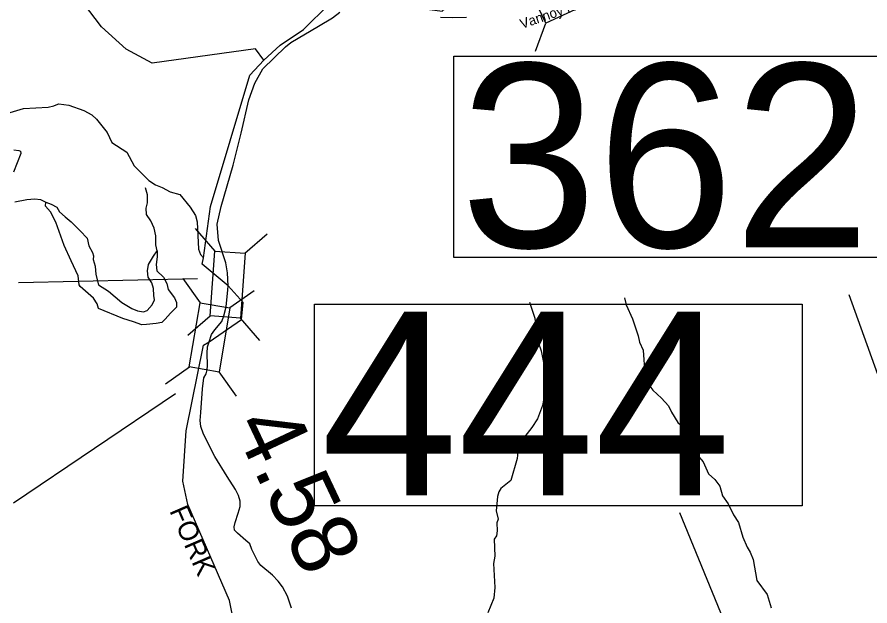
# Model space of a CAD drawing. Extents: x 1248089 to 1457196, y 820910 to 988753.
# Drawn here: x 1329221 to 1335721, y 944187 to 948680 of the extents above; entities that cross this region are included whole.
import ezdxf

# ---------------------------------------------------------------- set-up
doc = ezdxf.new("R2010")
doc.units = 0
for name, color, linetype in [('Exist Hydrographic Creek Single Shore', 7, 'Continuous'), ('Exist Hydrographic Misc Water Feature', 7, 'Continuous'), ('Exist Road Non-System Type 51', 7, 'Continuous'), ('Exist Road Secondary Structure Standard Bridge CELL', 7, 'Continuous'), ('Exist Road Secondary Structure Standard Bridge Number Label', 7, 'Continuous'), ('Exist Road Secondary Type 41 Attributed', 7, 'Continuous'), ('Exist Road Secondary Type 51 Label', 7, 'Continuous'), ('Prop GRAU CAT1 Cell', 7, 'Continuous'), ('Scratch_Level_4', 7, 'Continuous')]:
    doc.layers.add(name, color=color, linetype=linetype)

msp = doc.modelspace()

# ---------------------------------------------------------------- linework, layer by layer
at = {"layer": 'Exist Hydrographic Creek Single Shore'}
for points in [[(1331100.7, 948351.4), (1331225.5, 948466.1), (1331403.5, 948584.9), (1331599.9, 948779.4), (1331722.8, 948863.8), (1331828.4, 949016.7), (1331969.5, 949041.6), (1332231.8, 948850.3), (1332365.8, 948737.5), (1332461.5, 948726), (1332662.3, 948905.9), (1332805.7, 948946.1), (1333054.1, 948851.7), (1333145.4, 948848.6), (1333365.3, 948836.2), (1333477.3, 948861.1), (1333487.3, 948837.3)], [(1331100.7, 948351.4), (1331037.7, 948437.7), (1330250.7, 948328.7), (1330053.7, 948434.4), (1329865.7, 948605.6), (1329727.7, 948785.6), (1329721.6, 948858)], [(1330831.3, 946628.7), (1330630.7, 946794.9), (1330642.5, 946843.2), (1330695.8, 947235.6), (1330994.3, 948236.8), (1331100.7, 948351.4)], [(1330685.2, 946201.7), (1330932, 946371.7), (1330944.4, 946502.5), (1330831.3, 946628.7)], [(1332146.7, 942632.6), (1331949.8, 942737.8), (1331799.7, 942858.1), (1331434.6, 942928.7), (1331135, 943236.7), (1331052.7, 943381.5), (1330924.8, 943961.9), (1330876.8, 944054.8), (1330839.8, 944229.5), (1330522.8, 944961.4), (1330485.8, 945139.5), (1330510.7, 945523), (1330641.5, 946176.6), (1330685.2, 946201.7)]]:
    msp.add_lwpolyline(points, dxfattribs=at)
at = {"layer": 'Exist Hydrographic Misc Water Feature'}
for points in [[(1329169.2, 947952), (1329270, 947981.9), (1329458.4, 947991.3), (1329502.7, 948002.7), (1329506.8, 948005.9), (1329539.2, 948017.6), (1329614.9, 948007.9), (1329730.1, 947967), (1329791.4, 947933.7), (1329826.6, 947901), (1329908.2, 947798.4), (1329942.5, 947722.2), (1330058.9, 947649.3), (1330112.5, 947544), (1330226, 947433.4), (1330275.3, 947400.4), (1330326.8, 947378.9), (1330388.1, 947345.6), (1330461.6, 947325.2), (1330541.4, 947230.1), (1330580, 947166.9), (1330595, 947118.2), (1330604, 946908), (1330619.2, 946867.4), (1330642.5, 946843.2)], [(1333851.8, 946538.3), (1333862.6, 946485.6), (1333912.1, 946377), (1333955.2, 946247.3), (1333966, 946199.5), (1333992.6, 946138.2), (1334006.3, 945955.7), (1334036.6, 945875.5), (1334065.6, 945834.7), (1334132.2, 945773.4), (1334186.9, 945714), (1334209.7, 945666.9), (1334258, 945587.9), (1334297.2, 945551), (1334358.8, 945445.5), (1334400.4, 945344.5), (1334449.2, 945286.9), (1334491.1, 945194.2), (1334538.1, 945153), (1334576.9, 945100.5), (1334597.2, 945027.9), (1334639.8, 944966.3), (1334682, 944881.7), (1334718.6, 944824.4), (1334752, 944712.1), (1334786.2, 944635.1), (1334809.3, 944598.5), (1334830, 944542.3), (1334858.3, 944380.8), (1334938, 944275), (1334967.6, 944174.3)], [(1333126.4, 946505.2), (1333167.8, 946383.7), (1333172.6, 946332), (1333180.1, 946315.4), (1333193.5, 946201), (1333215.9, 946132.5), (1333239.3, 946020.4), (1333237.6, 945863.6), (1333244.4, 945811.8), (1333226.3, 945716.1), (1333187.7, 945615.1), (1333144.3, 945547.9), (1333074.1, 945457.3), (1333040.4, 945388.2), (1333032.6, 945312), (1332984.7, 945145.6), (1332909.3, 945084.7), (1332892.6, 945057.2), (1332883.8, 945021.3), (1332873.3, 944913.9), (1332887.9, 944849.6), (1332877.1, 944822), (1332879.7, 944761.2), (1332874.8, 944721.9), (1332858.2, 944697.6), (1332861.2, 944567.8), (1332852, 944512.2), (1332861.6, 944327.4), (1332855.8, 944247.8), (1332809, 944134.7)]]:
    msp.add_lwpolyline(points, dxfattribs=at)
at = {"layer": 'Exist Road Non-System Type 51'}
for points in [[(1329196.9, 947667.8), (1329234.8, 947660.9), (1329248.5, 947655.7), (1329250.2, 947640.2), (1329222.7, 947568), (1329193.5, 947497.4)], [(1330289.7, 946896.3), (1330277.8, 946942.1), (1330277.8, 946978.2), (1330279.5, 947010.9), (1330265.8, 947069.4), (1330240, 947126.2), (1330207.3, 947174.4), (1330205.6, 947220.9), (1330215.9, 947263.9), (1330214.2, 947324.1), (1330200.4, 947377.5)], [(1329205.5, 947270.2), (1329296.7, 947289.1), (1329356.9, 947294.3), (1329399.9, 947287.4), (1329439.4, 947266.8)], [(1330289.7, 946896.3), (1330289.7, 946849.9), (1330281.1, 946793.1), (1330286.3, 946744.9), (1330337.9, 946696.7), (1330363.7, 946648.5), (1330372.3, 946600.3), (1330420.4, 946538.4), (1330435.9, 946502.2), (1330435.9, 946466.1), (1330391.2, 946421.3), (1330349.9, 946374.9), (1330324.1, 946349.1), (1330281.1, 946342.2), (1330207.2, 946335.3), (1330171.1, 946331.8), (1330107.4, 946355.9), (1330028.3, 946380), (1329842.6, 946457.5), (1329830.5, 946491.9), (1329803, 946534.9), (1329763.5, 946571.1), (1329703.3, 946624.4), (1329694.7, 946636.5), (1329686.1, 946705.3), (1329632.8, 946820.6), (1329581.2, 946937.6), (1329516.1, 947115.8), (1329474.9, 947193.2), (1329437, 947237.9), (1329439.4, 947266.8)], [(1329439.4, 947266.8), (1329482.4, 947251.3), (1329523.7, 947228.9), (1329544.3, 947192.8), (1329587.3, 947154.9), (1329633.8, 947118.8), (1329702.6, 947049.9), (1329755.5, 946992.1), (1329769.3, 946933.5), (1329796.8, 946883.6), (1329803.7, 946857.8), (1329800.2, 946830.3), (1329815.7, 946778.7), (1329822.6, 946716.7), (1329841.5, 946637.5), (1329918.9, 946589.3), (1330018.6, 946503.3), (1330095.4, 946457.5), (1330138.4, 946438.5), (1330184.8, 946429.9), (1330212.3, 946440.3), (1330251.9, 946485), (1330269.1, 946522.9), (1330263.9, 946555.6), (1330260.5, 946608.9), (1330248.5, 946652), (1330220.9, 946695), (1330214.1, 946743.2), (1330222.7, 946791.4), (1330260.5, 946855), (1330289.7, 946896.3)]]:
    msp.add_lwpolyline(points, dxfattribs=at)
at = {"layer": 'Exist Road Secondary Structure Standard Bridge CELL'}
for p, q in [((1333173.3, 948419.1), (1333250.1, 948632)), ((1330730.4, 946894.5), (1330582.4, 947065.7)), ((1330956.1, 946878), (1331127.4, 947026)), ((1330484.7, 946684.2), (1330615.6, 946499.6)), ((1331028.6, 946591.6), (1330843.9, 946460.7)), ((1330522, 946252.1), (1330693.3, 946400.1)), ((1331072.3, 946212), (1330924.3, 946383.3)), ((1330536.5, 946010.2), (1330351.9, 945879.2)), ((1330759.7, 945972.2), (1330890.6, 945787.5))]:
    msp.add_line(p, q, dxfattribs=at)
for points in [[(1333151.6, 948841.6), (1333600.3, 949052.5), (1333698.8, 948842.9), (1333250.1, 948632)], [(1330693.3, 946400.1), (1330729.3, 946894.6), (1330960.3, 946877.7), (1330924.3, 946383.3)], [(1330843.9, 946460.7), (1330760.7, 945972), (1330532.4, 946010.9), (1330615.6, 946499.6)]]:
    msp.add_lwpolyline(points, close=True, dxfattribs=at)
at = {"layer": 'Exist Road Secondary Structure Standard Bridge Number Label'}
for p, q in [((1330597.2, 946683.7), (1329231.3, 946651.6)), ((1336381.7, 944276.3), (1335561.9, 946561.1)), ((1330429.6, 945805.7), (1329195.2, 944970.7)), ((1335129.9, 942801), (1334273.3, 944898.9))]:
    msp.add_line(p, q, dxfattribs=at)
for points in [[(1332549.5, 948380.9), (1336265.4, 948380.9), (1336265.4, 946844.4), (1332549.5, 946844.4)], [(1331488.8, 946488.8), (1335204.7, 946488.8), (1335204.7, 944952.3), (1331488.8, 944952.3)]]:
    msp.add_lwpolyline(points, close=True, dxfattribs=at)
at = {"layer": 'Exist Road Secondary Type 41 Attributed'}
for points in [[(1330831.3, 946628.7), (1330825.8, 946729.2), (1330813.3, 946804), (1330755.3, 946974.2), (1330747, 947098.7), (1330775.9, 947234.1), (1330867.1, 947549.6), (1330929.4, 947794.5), (1330987.5, 948047.8), (1331033.1, 948176.5), (1331095.3, 948284.5), (1331267, 948453.6), (1331306.7, 948484.6), (1331519.3, 948609.7), (1331624.1, 948672.9), (1331680.1, 948716)], [(1332448.6, 948680), (1332543.4, 948675.7), (1332645.4, 948680)], [(1330685.2, 946201.7), (1330703.9, 946259.2), (1330728.8, 946293.5), (1330781.7, 946356.8), (1330798.3, 946399.4), (1330813.8, 946469.9), (1330828.4, 946598.7), (1330831.3, 946628.7)], [(1331313.3, 944170.3), (1331281.7, 944261.2), (1331244.2, 944332.4), (1331210.6, 944375.9), (1331169.2, 944421.3), (1331078.3, 944496.4), (1331056.6, 944526.1), (1331030.9, 944577.5), (1331011.2, 944619), (1330995.4, 944662.5), (1330965.8, 944687.2), (1330900.6, 944742.5), (1330878.9, 944766.3), (1330876.9, 944790), (1330882.8, 944823.6), (1330906.5, 944894.7), (1330920.4, 944946.1), (1330920.4, 944985.7), (1330908.5, 945029.1), (1330886.8, 945074.6), (1330822.1, 945174.4), (1330729.3, 945328.5), (1330642.4, 945498.5), (1330622.6, 945555.8), (1330616.7, 945603.3), (1330622.6, 945662.6), (1330634.4, 945843.2), (1330644.3, 945928.2), (1330662.1, 945957.8), (1330670, 945987.5), (1330671.9, 946021.1), (1330670, 946115.9), (1330672.7, 946163.3), (1330685.2, 946201.7)]]:
    msp.add_lwpolyline(points, dxfattribs=at)

# ---------------------------------------------------------------- texts
at = {"layer": 'Exist Road Secondary Structure Standard Bridge Number Label'}
for s, p in [('362', (1332599.7, 946923.5)), ('444', (1331538.9, 945031.4))]:
    msp.add_text(s, height=1400, dxfattribs=at).set_placement(p)
at = {"layer": 'Exist Road Secondary Type 51 Label'}
msp.add_text('Vannoy Rd', height=75, rotation=19.11142, dxfattribs=at).set_placement((1333069.6, 948589.1))
at = {"layer": 'Prop GRAU CAT1 Cell'}
msp.add_text('4.58', height=500, rotation=295.20477, dxfattribs=at).set_placement((1330862.8, 945565.9))
at = {"layer": 'Scratch_Level_4'}
msp.add_text('FORK ', height=150, rotation=293.49156, dxfattribs=at).set_placement((1330380.2, 944914.1))

doc.saveas('drawing.dxf')
